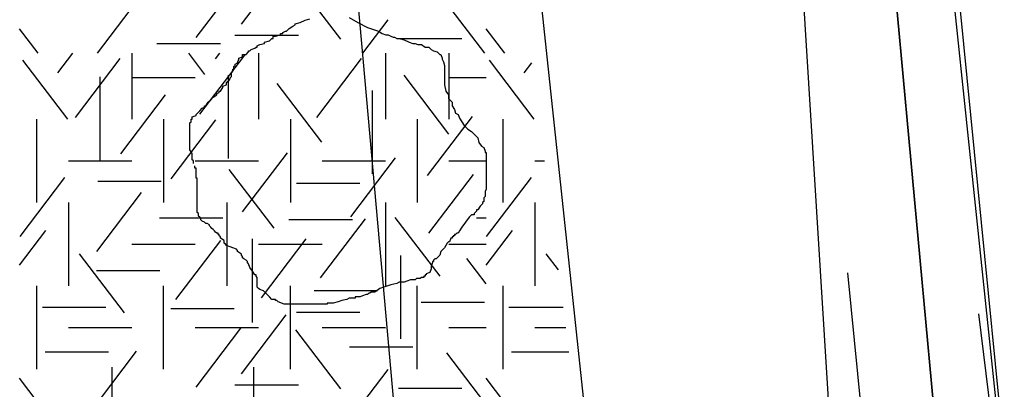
# Model space of a CAD drawing. Extents: x 419101 to 420177, y 4451541 to 4452254.
# Drawn here: x 419923.3 to 419944.29, y 4451677.71 to 4451685.54 of the extents above; entities that cross this region are included whole.
import ezdxf

# ---------------------------------------------------------------- set-up
doc = ezdxf.new("R2010")
doc.units = 0
for name, color, linetype in [('2_KADASTRO', 7, 'Continuous'), ('3_HALİHAZIR', 7, 'Continuous'), ('Level 10', 7, 'Continuous'), ('Level 27', 7, 'Continuous'), ('Level 3', 7, 'Continuous'), ('Level 41', 7, 'Continuous')]:
    doc.layers.add(name, color=color, linetype=linetype)

msp = doc.modelspace()

# ---------------------------------------------------------------- linework, layer by layer
at = {"layer": '2_KADASTRO'}
msp.add_lwpolyline([(419939.11, 4451715.66), (419940.33, 4451715.78), (419970.241, 4451718.912), (419972.479, 4451719.146), (419976.149, 4451677.693), (419974.589, 4451677.516), (419946.418, 4451674.327), (419944.916, 4451674.157), (419942.965, 4451673.938), (419940.922, 4451696.044)], close=True, dxfattribs=at)
msp.add_lwpolyline([(419863.066, 4451672.719), (419864.62, 4451681.733), (419866.738, 4451685.9), (419867.216, 4451690.135), (419870.222, 4451696.079), (419873.203, 4451698.524), (419876.631, 4451700.03), (419883.506, 4451701.13), (419887.228, 4451701.726), (419890.017, 4451701.465), (419917.1, 4451698.935), (419919.726, 4451698.689), (419926.347, 4451698.11), (419931.061, 4451697.704), (419940.922, 4451696.044), (419942.965, 4451673.938), (419948.421, 4451624.201), (419952.375, 4451582.519)], dxfattribs=at)
at = {"layer": '3_HALİHAZIR'}
for p, q in [((419925.254, 4451676.178), (419925.254, 4451678.178)), ((419928.254, 4451676.178), (419928.254, 4451678.178))]:
    msp.add_line(p, q, dxfattribs=at)
msp.add_lwpolyline([(419971.027, 4451718.859), (419975.358, 4451677.58), (419966.686, 4451676.576), (419961.298, 4451676.04), (419946.089, 4451674.642), (419944.335, 4451674.468), (419940.229, 4451715.99)], close=True, dxfattribs=at)
for points in [[(419917.027, 4451698.361), (419939.265, 4451696.025), (419940.492, 4451676.244), (419938.642, 4451676.165), (419939.618, 4451652.484)], [(419940.827, 4451680.183), (419941.178, 4451676.614), (419941.169, 4451676.404), (419941.077, 4451676.212), (419940.933, 4451676.107), (419940.619, 4451675.952), (419940.238, 4451675.885), (419939.721, 4451675.893), (419939.496, 4451675.861), (419939.196, 4451675.706), (419939.18, 4451675.65), (419939.104, 4451675.514), (419939.083, 4451675.347), (419940.056, 4451652.479)], [(419947.01, 4451652.406), (419945.895, 4451662.17), (419944.021, 4451675.923), (419943.606, 4451679.313)]]:
    msp.add_lwpolyline(points, dxfattribs=at)
msp.add_spline([(419903.245, 4451652.867), (419908.888, 4451656.212), (419913.846, 4451662.961), (419919.769, 4451672.327), (419922.386, 4451685.274), (419924.026, 4451697.625)], degree=3, dxfattribs=at)
at = {"layer": 'Level 10'}
msp.add_lwpolyline([(420016.291, 4451685.44), (419931.368, 4451675.776), (419930.121, 4451689.721), (419926.913, 4451693.118), (419881.377, 4451699.349), (419876.03, 4451694.343), (419866.239, 4451664.345), (419831.309, 4451681.508), (419840.932, 4451704.034), (419847.883, 4451700.101), (419850.556, 4451705.822), (419843.784, 4451709.398), (419847.208, 4451715.607), (419822.258, 4451726.513), (419833.485, 4451749.755)], dxfattribs=at)
at = {"layer": 'Level 27'}
for points in [[(419960.047, 4451542.684), (419956.449, 4451577.197), (419951.517, 4451624.493), (419951.144, 4451624.453), (419945.798, 4451674.365), (419944.313, 4451674.209), (419939.948, 4451715.82), (419938.274, 4451715.668), (419933.867, 4451764.082), (419965.221, 4451766.936)], [(419933.586, 4451692.981), (419939.556, 4451636.929), (419942.383, 4451569.926), (419944.571, 4451544.206), (419950.368, 4451544.849), (419950.588, 4451542.784)]]:
    msp.add_lwpolyline(points, dxfattribs=at)
at = {"layer": 'Level 3'}
for points in [[(419926.977, 4451682.5), (419926.977, 4451682.526), (419926.977, 4451682.551), (419926.951, 4451682.577), (419926.951, 4451682.603), (419926.951, 4451682.629), (419926.951, 4451682.655), (419926.951, 4451682.681), (419926.951, 4451682.707), (419926.899, 4451682.785), (419926.899, 4451682.863), (419926.899, 4451682.889), (419926.899, 4451682.967), (419926.899, 4451683.045), (419926.899, 4451683.071), (419926.899, 4451683.097), (419926.899, 4451683.123), (419926.899, 4451683.149), (419926.899, 4451683.175), (419926.899, 4451683.201), (419926.899, 4451683.227), (419926.899, 4451683.253), (419926.899, 4451683.279), (419926.899, 4451683.357), (419926.925, 4451683.382), (419926.925, 4451683.408), (419926.925, 4451683.434), (419926.951, 4451683.434), (419926.951, 4451683.46), (419926.951, 4451683.486), (419927.029, 4451683.512), (419927.029, 4451683.538), (419927.107, 4451683.616), (419927.159, 4451683.668), (419927.21, 4451683.694), (419927.21, 4451683.72), (419927.236, 4451683.72), (419927.288, 4451683.798), (419927.34, 4451683.85), (419927.392, 4451683.902), (419927.47, 4451683.954), (419927.47, 4451683.98), (419927.522, 4451684.006), (419927.522, 4451684.032), (419927.548, 4451684.032), (419927.6, 4451684.11), (419927.6, 4451684.136), (419927.677, 4451684.162), (419927.677, 4451684.187), (419927.677, 4451684.213), (419927.729, 4451684.265), (419927.755, 4451684.291), (419927.755, 4451684.317), (419927.781, 4451684.343), (419927.781, 4451684.369), (419927.781, 4451684.395), (419927.781, 4451684.421), (419927.807, 4451684.447), (419927.807, 4451684.473), (419927.807, 4451684.499), (419927.833, 4451684.499), (419927.833, 4451684.525), (419927.833, 4451684.551), (419927.859, 4451684.577), (419927.859, 4451684.603), (419927.911, 4451684.629), (419927.937, 4451684.707), (419927.937, 4451684.733), (419928.015, 4451684.759), (419928.015, 4451684.785), (419928.015, 4451684.811), (419928.092, 4451684.811), (419928.144, 4451684.863), (419928.144, 4451684.889), (419928.17, 4451684.889), (419928.196, 4451684.915), (419928.274, 4451684.941), (419928.3, 4451684.967), (419928.326, 4451684.967), (419928.326, 4451684.993), (419928.378, 4451685.018), (419928.482, 4451685.044), (419928.482, 4451685.07), (419928.585, 4451685.096), (419928.637, 4451685.148), (419928.663, 4451685.148), (419928.663, 4451685.174), (419928.663, 4451685.2), (419928.715, 4451685.2), (419928.819, 4451685.226), (419928.819, 4451685.252), (419928.845, 4451685.252), (419928.871, 4451685.252), (419928.871, 4451685.278), (419928.923, 4451685.304), (419928.949, 4451685.304), (419929, 4451685.356), (419929.078, 4451685.408), (419929.13, 4451685.434), (419929.13, 4451685.46), (419929.234, 4451685.486)], [(419929.234, 4451685.486), (419929.338, 4451685.538), (419929.441, 4451685.564)], [(419930.272, 4451685.59), (419930.453, 4451685.486), (419930.661, 4451685.382), (419930.894, 4451685.304), (419930.972, 4451685.252), (419931.05, 4451685.226), (419931.102, 4451685.226), (419931.154, 4451685.2), (419931.205, 4451685.174), (419931.231, 4451685.174), (419931.283, 4451685.148), (419931.335, 4451685.148), (419931.439, 4451685.122), (419931.543, 4451685.07), (419931.62, 4451685.044), (419931.672, 4451685.044), (419931.724, 4451685.018), (419931.776, 4451685.018), (419931.802, 4451685.018), (419931.88, 4451684.967), (419931.958, 4451684.967), (419932.01, 4451684.915), (419932.061, 4451684.889), (419932.139, 4451684.863), (419932.191, 4451684.811), (419932.217, 4451684.811), (419932.243, 4451684.733), (419932.243, 4451684.707), (419932.269, 4451684.655), (419932.295, 4451684.577), (419932.295, 4451684.551), (419932.295, 4451684.473), (419932.295, 4451684.421), (419932.295, 4451684.343), (419932.295, 4451684.317), (419932.295, 4451684.239), (419932.295, 4451684.162), (419932.321, 4451684.032), (419932.373, 4451683.954), (419932.373, 4451683.876), (419932.451, 4451683.798), (419932.451, 4451683.72), (419932.502, 4451683.642), (419932.528, 4451683.564), (419932.58, 4451683.538), (419932.606, 4451683.46), (419932.658, 4451683.382), (419932.71, 4451683.305), (419932.788, 4451683.227), (419932.866, 4451683.175), (419932.917, 4451683.123), (419932.943, 4451683.097), (419932.995, 4451683.045), (419933.021, 4451682.941), (419933.073, 4451682.863), (419933.125, 4451682.837), (419933.151, 4451682.759), (419933.151, 4451682.733), (419933.177, 4451682.733), (419933.177, 4451682.707), (419933.177, 4451682.681), (419933.177, 4451682.629), (419933.177, 4451682.526), (419933.177, 4451682.474), (419933.177, 4451682.396), (419933.177, 4451682.318), (419933.177, 4451682.24), (419933.177, 4451682.162), (419933.177, 4451682.084), (419933.177, 4451682.032), (419933.177, 4451681.954), (419933.151, 4451681.902), (419933.151, 4451681.798), (419933.125, 4451681.772), (419933.125, 4451681.695), (419933.099, 4451681.669), (419933.099, 4451681.643), (419933.047, 4451681.591), (419932.995, 4451681.513), (419932.969, 4451681.513), (419932.969, 4451681.487), (419932.943, 4451681.461), (419932.917, 4451681.435), (419932.917, 4451681.409), (419932.892, 4451681.409), (419932.866, 4451681.409)], [(419928.923, 4451679.513), (419928.897, 4451679.513), (419928.767, 4451679.565), (419928.741, 4451679.591), (419928.715, 4451679.591), (419928.715, 4451679.617), (419928.637, 4451679.617), (419928.585, 4451679.669), (419928.508, 4451679.747), (419928.456, 4451679.799), (419928.378, 4451679.825), (419928.352, 4451679.851), (419928.326, 4451679.877), (419928.326, 4451679.903), (419928.326, 4451679.981), (419928.326, 4451680.059), (419928.326, 4451680.084), (419928.3, 4451680.11), (419928.3, 4451680.136), (419928.274, 4451680.136), (419928.222, 4451680.214), (419928.17, 4451680.292), (419928.144, 4451680.37), (419928.118, 4451680.396), (419928.118, 4451680.422), (419928.092, 4451680.448), (419928.041, 4451680.474), (419928.015, 4451680.5), (419928.015, 4451680.526), (419927.989, 4451680.552), (419927.989, 4451680.578), (419927.911, 4451680.63), (419927.911, 4451680.656), (419927.885, 4451680.682), (419927.807, 4451680.708), (419927.755, 4451680.734), (419927.677, 4451680.76), (419927.651, 4451680.786), (419927.626, 4451680.812), (419927.626, 4451680.838), (419927.626, 4451680.864), (419927.548, 4451680.915), (419927.548, 4451680.941), (419927.522, 4451680.967), (419927.522, 4451680.993), (419927.496, 4451680.993), (419927.496, 4451681.019), (419927.47, 4451681.019), (419927.444, 4451681.045), (419927.418, 4451681.071), (419927.392, 4451681.097), (419927.366, 4451681.123), (419927.34, 4451681.149), (419927.314, 4451681.175), (419927.314, 4451681.201), (419927.262, 4451681.227), (419927.236, 4451681.227), (419927.21, 4451681.253), (419927.159, 4451681.279), (419927.133, 4451681.305), (419927.133, 4451681.331), (419927.107, 4451681.357), (419927.081, 4451681.383), (419927.081, 4451681.409), (419927.081, 4451681.435), (419927.055, 4451681.461), (419927.055, 4451681.487), (419927.055, 4451681.513), (419927.055, 4451681.591), (419927.055, 4451681.643), (419927.055, 4451681.669), (419927.055, 4451681.695), (419927.055, 4451681.72), (419927.055, 4451681.746), (419927.055, 4451681.772), (419927.055, 4451681.798), (419927.055, 4451681.824), (419927.055, 4451681.85), (419927.055, 4451681.876), (419927.055, 4451681.902), (419927.055, 4451681.928), (419927.055, 4451681.954), (419927.055, 4451681.98), (419927.055, 4451682.006), (419927.055, 4451682.032), (419927.055, 4451682.058), (419927.055, 4451682.136), (419927.055, 4451682.162), (419927.055, 4451682.188), (419927.029, 4451682.188), (419927.029, 4451682.214), (419927.029, 4451682.24), (419927.029, 4451682.266), (419927.029, 4451682.292), (419927.029, 4451682.318), (419927.029, 4451682.344), (419927.029, 4451682.37), (419927.029, 4451682.396), (419927.003, 4451682.396), (419927.003, 4451682.422), (419927.003, 4451682.448)], [(419932.866, 4451681.409), (419932.814, 4451681.357), (419932.658, 4451681.149), (419932.606, 4451681.071), (419932.58, 4451681.019), (419932.554, 4451681.019), (419932.528, 4451680.993), (419932.502, 4451680.993), (419932.502, 4451680.967), (419932.476, 4451680.967), (419932.476, 4451680.941), (419932.451, 4451680.941), (419932.451, 4451680.915), (419932.425, 4451680.915), (419932.399, 4451680.838), (419932.373, 4451680.838), (419932.347, 4451680.812), (419932.295, 4451680.708), (419932.217, 4451680.63), (419932.191, 4451680.552), (419932.113, 4451680.474), (419932.087, 4451680.474), (419932.061, 4451680.448), (419932.061, 4451680.422), (419932.035, 4451680.422), (419932.035, 4451680.396), (419932.01, 4451680.318), (419932.01, 4451680.266), (419931.984, 4451680.188), (419931.906, 4451680.162), (419931.906, 4451680.136), (419931.88, 4451680.136), (419931.88, 4451680.11), (419931.854, 4451680.11), (419931.854, 4451680.084), (419931.828, 4451680.084), (419931.802, 4451680.084), (419931.776, 4451680.059), (419931.75, 4451680.059), (419931.724, 4451680.059), (419931.698, 4451680.059), (419931.672, 4451680.033), (419931.646, 4451680.033), (419931.62, 4451680.033), (419931.594, 4451680.033), (419931.569, 4451680.033), (419931.491, 4451680.007), (419931.439, 4451679.981), (419931.361, 4451679.981), (419931.335, 4451679.981), (419931.283, 4451679.955), (419931.154, 4451679.929), (419930.92, 4451679.851), (419930.816, 4451679.773), (419930.738, 4451679.773), (419930.713, 4451679.747), (419930.687, 4451679.747), (419930.661, 4451679.721), (419930.635, 4451679.721), (419930.557, 4451679.695), (419930.505, 4451679.669), (419930.479, 4451679.669), (419930.453, 4451679.669), (419930.427, 4451679.669), (419930.401, 4451679.669), (419930.401, 4451679.643), (419930.375, 4451679.643), (419930.349, 4451679.643), (419930.272, 4451679.643), (419930.22, 4451679.617), (419930.116, 4451679.591), (419930.038, 4451679.565), (419929.934, 4451679.539), (419929.882, 4451679.539), (419929.856, 4451679.539), (419929.831, 4451679.539), (419929.805, 4451679.539), (419929.805, 4451679.513), (419929.779, 4451679.513), (419929.753, 4451679.513), (419929.727, 4451679.513), (419929.701, 4451679.513), (419929.675, 4451679.513), (419929.649, 4451679.513), (419929.623, 4451679.513), (419929.597, 4451679.513), (419929.571, 4451679.513), (419929.493, 4451679.513), (419929.441, 4451679.513), (419929.364, 4451679.513), (419929.312, 4451679.513), (419929.286, 4451679.513), (419929.26, 4451679.513), (419929.208, 4451679.513), (419929.13, 4451679.513), (419929.104, 4451679.513), (419929.052, 4451679.513), (419929.026, 4451679.513), (419928.974, 4451679.513), (419928.949, 4451679.513), (419928.923, 4451679.513)]]:
    msp.add_lwpolyline(points, dxfattribs=at)
at = {"layer": 'Level 41'}
for p, q in [((419927.991, 4451685.448), (419928.94, 4451686.698)), ((419927.031, 4451685.169), (419927.98, 4451686.418)), ((419930.094, 4451685.134), (419929.144, 4451686.383)), ((419924.94, 4451684.836), (419925.769, 4451685.927)), ((419933.143, 4451684.836), (419932.341, 4451685.892)), ((419930.56, 4451684.836), (419931.097, 4451685.542)), ((419923.687, 4451684.836), (419923.293, 4451685.354)), ((419933.566, 4451684.836), (419933.172, 4451685.354)), ((419926.202, 4451685.042), (419927.545, 4451685.042)), ((419927.854, 4451685.217), (419929.197, 4451685.217)), ((419931.316, 4451685.148), (419932.659, 4451685.148)), ((419924.103, 4451684.419), (419924.42, 4451684.836)), ((419925.669, 4451684.836), (419925.669, 4451683.438)), ((419927.218, 4451684.384), (419926.874, 4451684.836)), ((419927.444, 4451684.716), (419927.535, 4451684.836)), ((419928.355, 4451684.836), (419928.355, 4451683.438)), ((419931.041, 4451684.836), (419931.041, 4451683.438)), ((419932.384, 4451684.836), (419932.384, 4451683.438)), ((419932.384, 4451684.836), (419932.384, 4451683.438)), ((419924.314, 4451683.438), (419923.365, 4451684.688)), ((419924.474, 4451683.473), (419925.423, 4451684.723)), ((419927.111, 4451683.542), (419928.061, 4451684.792)), ((419929.588, 4451683.473), (419930.537, 4451684.723)), ((419934.193, 4451683.438), (419933.244, 4451684.688)), ((419933.982, 4451684.419), (419934.144, 4451684.632)), ((419924.994, 4451684.334), (419924.994, 4451682.567)), ((419925.669, 4451684.322), (419927.012, 4451684.322)), ((419927.711, 4451684.369), (419927.711, 4451682.602)), ((419929.695, 4451682.947), (419928.746, 4451684.196)), ((419932.385, 4451683.122), (419931.436, 4451684.371)), ((419932.384, 4451684.322), (419933.172, 4451684.322)), ((419930.759, 4451684.048), (419930.759, 4451682.281)), ((419925.434, 4451682.701), (419926.383, 4451683.951)), ((419923.655, 4451681.671), (419923.655, 4451683.438)), ((419926.341, 4451683.438), (419926.341, 4451681.671)), ((419926.5, 4451682.176), (419927.449, 4451683.426)), ((419929.027, 4451683.438), (419929.027, 4451681.671)), ((419931.713, 4451683.438), (419931.713, 4451681.671)), ((419931.713, 4451683.438), (419931.713, 4451681.671)), ((419931.933, 4451682.245), (419932.882, 4451683.495)), ((419933.534, 4451681.671), (419933.534, 4451683.438)), ((419928.017, 4451681.475), (419928.968, 4451682.724)), ((419924.326, 4451682.554), (419925.669, 4451682.554)), ((419927.012, 4451682.554), (419928.355, 4451682.554)), ((419929.698, 4451682.554), (419931.041, 4451682.554)), ((419930.308, 4451681.37), (419931.257, 4451682.62)), ((419932.384, 4451682.554), (419933.172, 4451682.554)), ((419934.205, 4451682.554), (419934.409, 4451682.554)), ((419928.683, 4451681.125), (419927.733, 4451682.374)), ((419923.303, 4451680.95), (419924.252, 4451682.199)), ((419924.95, 4451682.12), (419926.293, 4451682.12)), ((419929.158, 4451682.084), (419930.501, 4451682.084)), ((419931.959, 4451681.019), (419932.909, 4451682.268)), ((419933.182, 4451680.95), (419934.131, 4451682.199)), ((419924.928, 4451680.633), (419925.877, 4451681.883)), ((419924.326, 4451681.671), (419924.326, 4451679.904)), ((419927.684, 4451681.671), (419927.684, 4451679.904)), ((419931.041, 4451681.671), (419931.041, 4451679.904)), ((419934.205, 4451681.671), (419934.205, 4451679.904)), ((419926.256, 4451681.347), (419927.599, 4451681.347)), ((419928.998, 4451681.314), (419930.341, 4451681.314)), ((419929.668, 4451680.073), (419930.618, 4451681.323)), ((419932.198, 4451680.107), (419931.249, 4451681.356)), ((419932.968, 4451681.347), (419933.172, 4451681.347)), ((419923.293, 4451680.341), (419923.852, 4451681.077)), ((419933.172, 4451680.341), (419933.731, 4451681.077)), ((419926.605, 4451679.617), (419927.555, 4451680.867)), ((419928.216, 4451680.899), (419928.216, 4451679.131)), ((419928.416, 4451679.653), (419929.365, 4451680.902)), ((419925.669, 4451680.787), (419927.012, 4451680.787)), ((419928.355, 4451680.787), (419929.698, 4451680.787)), ((419932.384, 4451680.787), (419933.172, 4451680.787)), ((419925.513, 4451679.336), (419924.564, 4451680.586)), ((419931.359, 4451680.549), (419931.359, 4451678.781)), ((419933.172, 4451679.947), (419932.766, 4451680.481)), ((419934.704, 4451680.242), (419934.443, 4451680.586)), ((419924.923, 4451680.227), (419926.266, 4451680.227)), ((419923.655, 4451678.136), (419923.655, 4451679.904)), ((419926.341, 4451678.136), (419926.341, 4451679.904)), ((419929.027, 4451678.136), (419929.027, 4451679.904)), ((419929.532, 4451679.806), (419930.875, 4451679.806)), ((419931.713, 4451678.136), (419931.713, 4451679.904)), ((419933.534, 4451678.136), (419933.534, 4451679.904)), ((419931.795, 4451679.561), (419933.138, 4451679.561)), ((419923.778, 4451679.455), (419925.121, 4451679.455)), ((419926.495, 4451679.421), (419927.838, 4451679.421)), ((419929.158, 4451679.35), (419930.501, 4451679.35)), ((419933.657, 4451679.455), (419934.805, 4451679.455)), ((419927.991, 4451678.039), (419928.94, 4451679.289)), ((419924.326, 4451679.02), (419925.669, 4451679.02)), ((419927.012, 4451679.02), (419928.355, 4451679.02)), ((419927.031, 4451677.76), (419927.98, 4451679.009)), ((419930.094, 4451677.725), (419929.144, 4451678.974)), ((419929.698, 4451679.02), (419931.041, 4451679.02)), ((419932.384, 4451679.02), (419933.172, 4451679.02)), ((419934.205, 4451679.02), (419934.86, 4451679.02)), ((419923.832, 4451678.509), (419925.174, 4451678.509)), ((419924.94, 4451677.427), (419925.769, 4451678.518)), ((419930.277, 4451678.613), (419931.62, 4451678.613)), ((419933.711, 4451678.509), (419934.926, 4451678.509)), ((419933.143, 4451677.427), (419932.341, 4451678.483)), ((419930.56, 4451677.427), (419931.097, 4451678.133)), ((419923.687, 4451677.427), (419923.293, 4451677.945)), ((419933.566, 4451677.427), (419933.172, 4451677.945)), ((419927.854, 4451677.808), (419929.197, 4451677.808)), ((419931.316, 4451677.739), (419932.659, 4451677.739))]:
    msp.add_line(p, q, dxfattribs=at)

doc.saveas('drawing.dxf')
